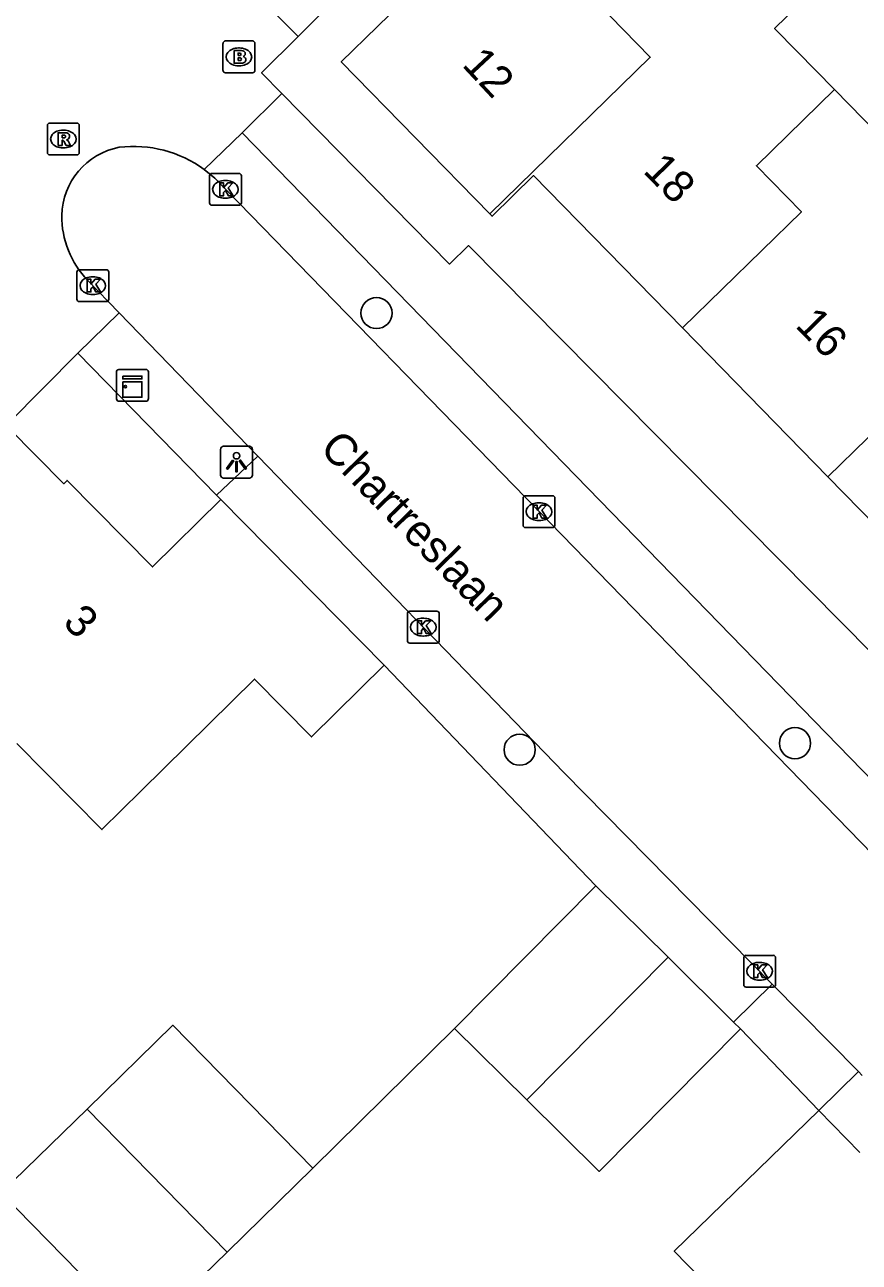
# Model space of a CAD drawing. Extents: x 158474 to 159560, y 388525 to 389605.
# Drawn here: x 159262.3 to 159288.5, y 389116.97 to 389155.85 of the extents above; entities that cross this region are included whole.
import ezdxf

# ---------------------------------------------------------------- set-up
doc = ezdxf.new("R2010")
doc.units = 0
for name, color, linetype in [('IMGEO_Boom', 7, 'Continuous'), ('IMGEO_Brandkraan', 7, 'Continuous'), ('IMGEO_Kast', 7, 'Continuous'), ('IMGEO_Kolk', 7, 'Continuous'), ('IMGEO_Lichtpunt', 7, 'Continuous'), ('IMGEO_Muur', 7, 'Continuous'), ('IMGEO_Openbare_ruimte_label', 7, 'Continuous'), ('IMGEO_Pand', 7, 'Continuous'), ('IMGEO_Pand_nummerreeks', 7, 'Continuous'), ('IMGEO_Parkeervlak_open', 7, 'Continuous'), ('IMGEO_Rijbaan_lokaal_open', 7, 'Continuous'), ('IMGEO_Rioolput', 7, 'Continuous'), ('IMGEO_Voetpad_open', 7, 'Continuous')]:
    doc.layers.add(name, color=color, linetype=linetype)

msp = doc.modelspace()

# ---------------------------------------------------------------- linework, layer by layer
at = {"layer": 'IMGEO_Boom'}
for centre in [(159273.342, 389146.79), (159286.483, 389133.276), (159277.838, 389133.072)]:
    msp.add_circle(centre, 0.489, dxfattribs=at)
at = {"layer": 'IMGEO_Brandkraan'}
for p, q in [((159268.522, 389154.413), (159268.522, 389155.265)), ((159268.597, 389155.339), (159269.449, 389155.339)), ((159269.01, 389155.119), (159269.035, 389155.119)), ((159269.523, 389155.265), (159269.523, 389154.413)), ((159269.449, 389154.339), (159268.597, 389154.339)), ((159269.033, 389154.559), (159269.008, 389154.559))]:
    msp.add_line(p, q, dxfattribs=at)
for points in [[(159268.522, 389154.413), (159268.522, 389155.265)], [(159268.597, 389155.339), (159269.449, 389155.339)], [(159268.87, 389155.039), (159268.87, 389154.639), (159269.083, 389154.639)], [(159269.101, 389155.039), (159268.87, 389155.039)], [(159269.523, 389155.265), (159269.523, 389154.413)], [(159269.049, 389154.958), (159268.995, 389154.958), (159268.995, 389154.882)], [(159268.995, 389154.882), (159269.048, 389154.882)], [(159269.057, 389154.806), (159268.995, 389154.806), (159268.995, 389154.725)], [(159268.995, 389154.725), (159269.057, 389154.725)], [(159269.449, 389154.339), (159268.597, 389154.339)]]:
    msp.add_lwpolyline(points, dxfattribs=at)
for centre, radius, start, end in [((159268.599, 389155.263), 0.0765, 91.552, 178.448), ((159268.599, 389155.263), 0.0765, 91.552, 178.448), ((159269.105, 389154.894), 0.145, 59.4692, 91.5367), ((159269.13, 389154.941), 0.0922, 285.5137, 58.1501), ((159269.447, 389155.263), 0.0765, 1.552, 88.448), ((159269.447, 389155.263), 0.0765, 1.552, 88.448), ((159269.05, 389154.92), 0.0379, 267.8285, 90.9355), ((159269.058, 389154.765), 0.0404, 269.8759, 90.5077), ((159269.089, 389154.89), 0.251, 268.6676, 293.5347), ((159269.135, 389154.749), 0.105, 301.3115, 78.989), ((159268.599, 389154.415), 0.0765, 181.552, 268.448), ((159268.599, 389154.415), 0.0765, 181.552, 268.448), ((159269.447, 389154.415), 0.0765, 271.552, 358.448), ((159269.447, 389154.415), 0.0765, 271.552, 358.448)]:
    msp.add_arc(centre, radius, start, end, dxfattribs=at)
for centre, major_axis, ratio, start_param, end_param in [((159269.009, 389154.839), (-0.387, 0.002), 0.722429, 4.712389, 7.853982), ((159269.034, 389154.839), (-0.39, 0.002), 0.717154, 1.570796, 4.712389)]:
    msp.add_ellipse(centre, major_axis=major_axis, ratio=ratio, start_param=start_param, end_param=end_param, dxfattribs=at)
at = {"layer": 'IMGEO_Kast'}
for p, q in [((159265.179, 389144.093), (159265.179, 389144.934)), ((159265.179, 389144.934), (159265.179, 389144.093)), ((159265.254, 389145.018), (159266.095, 389145.018)), ((159266.095, 389145.018), (159265.254, 389145.018)), ((159266.179, 389144.943), (159266.179, 389144.102)), ((159266.179, 389144.102), (159266.179, 389144.943)), ((159266.104, 389144.018), (159265.263, 389144.018)), ((159265.263, 389144.018), (159266.104, 389144.018))]:
    msp.add_line(p, q, dxfattribs=at)
for points in [[(159265.374, 389144.808), (159265.974, 389144.808), (159265.974, 389144.723), (159265.374, 389144.723), (159265.374, 389144.808)], [(159265.374, 389144.633), (159265.974, 389144.633), (159265.974, 389144.144), (159265.374, 389144.144), (159265.374, 389144.633)]]:
    msp.add_lwpolyline(points, dxfattribs=at)
msp.add_circle((159265.458, 389144.482), 0.0377, dxfattribs=at)
for centre, start, end in [((159265.257, 389144.94), 92.4484, 184.2845), ((159265.257, 389144.94), 92.4484, 184.2845), ((159266.101, 389144.94), 2.4484, 94.2845), ((159266.101, 389144.94), 2.4484, 94.2845), ((159265.257, 389144.096), 182.4484, 274.2845), ((159265.257, 389144.096), 182.4484, 274.2845), ((159266.101, 389144.096), 272.4484, 4.2845), ((159266.101, 389144.096), 272.4484, 4.2845)]:
    msp.add_arc(centre, 0.0779, start, end, dxfattribs=at)
at = {"layer": 'IMGEO_Kolk'}
for p, q in [((159268.172, 389151.177), (159269.024, 389151.177)), ((159268.097, 389150.251), (159268.097, 389151.103)), ((159268.585, 389150.957), (159268.61, 389150.957)), ((159269.098, 389151.103), (159269.098, 389150.251)), ((159268.608, 389150.397), (159268.583, 389150.397)), ((159269.024, 389150.177), (159268.172, 389150.177)), ((159263.933, 389147.227), (159263.933, 389148.079)), ((159264.008, 389148.153), (159264.86, 389148.153)), ((159264.934, 389148.079), (159264.934, 389147.227)), ((159264.421, 389147.933), (159264.446, 389147.933)), ((159264.444, 389147.373), (159264.419, 389147.373)), ((159264.86, 389147.153), (159264.008, 389147.153)), ((159278.019, 389141.051), (159278.871, 389141.051)), ((159277.944, 389140.125), (159277.944, 389140.977)), ((159278.432, 389140.831), (159278.457, 389140.831)), ((159278.945, 389140.977), (159278.945, 389140.125)), ((159278.455, 389140.271), (159278.43, 389140.271)), ((159278.871, 389140.051), (159278.019, 389140.051)), ((159274.312, 389136.496), (159274.312, 389137.348)), ((159274.387, 389137.422), (159275.239, 389137.422)), ((159274.8, 389137.202), (159274.825, 389137.202)), ((159275.313, 389137.348), (159275.313, 389136.496)), ((159275.239, 389136.422), (159274.387, 389136.422)), ((159274.823, 389136.642), (159274.798, 389136.642)), ((159284.872, 389125.685), (159284.872, 389126.537)), ((159284.947, 389126.611), (159285.799, 389126.611)), ((159285.36, 389126.391), (159285.385, 389126.391)), ((159285.873, 389126.537), (159285.873, 389125.685)), ((159285.799, 389125.611), (159284.947, 389125.611)), ((159285.383, 389125.831), (159285.358, 389125.831))]:
    msp.add_line(p, q, dxfattribs=at)
for points in [[(159268.172, 389151.177), (159269.024, 389151.177)], [(159268.097, 389150.251), (159268.097, 389151.103)], [(159268.418, 389150.877), (159268.541, 389150.877), (159268.541, 389150.726), (159268.671, 389150.877), (159268.835, 389150.877), (159268.689, 389150.726), (159268.842, 389150.477), (159268.69, 389150.477), (159268.605, 389150.641), (159268.541, 389150.574), (159268.541, 389150.477), (159268.418, 389150.477), (159268.418, 389150.877)], [(159269.098, 389151.103), (159269.098, 389150.251)], [(159269.024, 389150.177), (159268.172, 389150.177)], [(159263.933, 389147.227), (159263.933, 389148.079)], [(159264.008, 389148.153), (159264.86, 389148.153)], [(159264.934, 389148.079), (159264.934, 389147.227)], [(159264.254, 389147.853), (159264.377, 389147.853), (159264.377, 389147.702), (159264.507, 389147.853), (159264.671, 389147.853), (159264.525, 389147.702), (159264.678, 389147.453), (159264.526, 389147.453), (159264.441, 389147.617), (159264.377, 389147.55), (159264.377, 389147.453), (159264.254, 389147.453), (159264.254, 389147.853)], [(159264.86, 389147.153), (159264.008, 389147.153)], [(159278.019, 389141.051), (159278.871, 389141.051)], [(159277.944, 389140.125), (159277.944, 389140.977)], [(159278.265, 389140.751), (159278.388, 389140.751), (159278.388, 389140.6), (159278.518, 389140.751), (159278.682, 389140.751), (159278.536, 389140.6), (159278.689, 389140.351), (159278.537, 389140.351), (159278.452, 389140.515), (159278.388, 389140.448), (159278.388, 389140.351), (159278.265, 389140.351), (159278.265, 389140.751)], [(159278.945, 389140.977), (159278.945, 389140.125)], [(159278.871, 389140.051), (159278.019, 389140.051)], [(159274.312, 389136.496), (159274.312, 389137.348)], [(159274.387, 389137.422), (159275.239, 389137.422)], [(159275.313, 389137.348), (159275.313, 389136.496)], [(159274.633, 389137.122), (159274.756, 389137.122), (159274.756, 389136.971), (159274.886, 389137.122), (159275.05, 389137.122), (159274.904, 389136.971), (159275.057, 389136.722), (159274.905, 389136.722), (159274.82, 389136.886), (159274.756, 389136.819), (159274.756, 389136.722), (159274.633, 389136.722), (159274.633, 389137.122)], [(159275.239, 389136.422), (159274.387, 389136.422)], [(159284.872, 389125.685), (159284.872, 389126.537)], [(159284.947, 389126.611), (159285.799, 389126.611)], [(159285.193, 389126.311), (159285.316, 389126.311), (159285.316, 389126.16), (159285.446, 389126.311), (159285.61, 389126.311), (159285.464, 389126.16), (159285.617, 389125.911), (159285.465, 389125.911), (159285.38, 389126.075), (159285.316, 389126.008), (159285.316, 389125.911), (159285.193, 389125.911), (159285.193, 389126.311)], [(159285.873, 389126.537), (159285.873, 389125.685)], [(159285.799, 389125.611), (159284.947, 389125.611)]]:
    msp.add_lwpolyline(points, dxfattribs=at)
for centre, start, end in [((159268.174, 389151.101), 91.552, 178.448), ((159268.174, 389151.101), 91.552, 178.448), ((159269.022, 389151.101), 1.552, 88.448), ((159269.022, 389151.101), 1.552, 88.448), ((159268.174, 389150.253), 181.552, 268.448), ((159268.174, 389150.253), 181.552, 268.448), ((159269.022, 389150.253), 271.552, 358.448), ((159269.022, 389150.253), 271.552, 358.448), ((159264.01, 389148.077), 91.552, 178.448), ((159264.01, 389148.077), 91.552, 178.448), ((159264.858, 389148.077), 1.552, 88.448), ((159264.858, 389148.077), 1.552, 88.448), ((159264.01, 389147.229), 181.552, 268.448), ((159264.01, 389147.229), 181.552, 268.448), ((159264.858, 389147.229), 271.552, 358.448), ((159264.858, 389147.229), 271.552, 358.448), ((159278.021, 389140.975), 91.552, 178.448), ((159278.021, 389140.975), 91.552, 178.448), ((159278.869, 389140.975), 1.552, 88.448), ((159278.869, 389140.975), 1.552, 88.448), ((159278.021, 389140.127), 181.552, 268.448), ((159278.021, 389140.127), 181.552, 268.448), ((159278.869, 389140.127), 271.552, 358.448), ((159278.869, 389140.127), 271.552, 358.448), ((159274.389, 389137.346), 91.552, 178.448), ((159274.389, 389137.346), 91.552, 178.448), ((159275.237, 389137.346), 1.552, 88.448), ((159275.237, 389137.346), 1.552, 88.448), ((159274.389, 389136.498), 181.552, 268.448), ((159274.389, 389136.498), 181.552, 268.448), ((159275.237, 389136.498), 271.552, 358.448), ((159275.237, 389136.498), 271.552, 358.448), ((159284.949, 389126.535), 91.552, 178.448), ((159284.949, 389126.535), 91.552, 178.448), ((159285.797, 389126.535), 1.552, 88.448), ((159285.797, 389126.535), 1.552, 88.448), ((159284.949, 389125.687), 181.552, 268.448), ((159284.949, 389125.687), 181.552, 268.448), ((159285.797, 389125.687), 271.552, 358.448), ((159285.797, 389125.687), 271.552, 358.448)]:
    msp.add_arc(centre, 0.0765, start, end, dxfattribs=at)
for centre, major_axis, ratio, start_param, end_param in [((159268.584, 389150.677), (-0.387, 0.002), 0.722429, 4.712389, 7.853982), ((159268.609, 389150.677), (-0.39, 0.002), 0.717154, 1.570796, 4.712389), ((159264.42, 389147.653), (-0.387, 0.002), 0.722429, 4.712389, 7.853982), ((159264.445, 389147.653), (-0.39, 0.002), 0.717154, 1.570796, 4.712389), ((159278.431, 389140.551), (-0.387, 0.002), 0.722429, 4.712389, 7.853982), ((159278.456, 389140.551), (-0.39, 0.002), 0.717154, 1.570796, 4.712389), ((159274.799, 389136.922), (-0.387, 0.002), 0.722429, 4.712389, 7.853982), ((159274.824, 389136.922), (-0.39, 0.002), 0.717154, 1.570796, 4.712389), ((159285.359, 389126.111), (-0.387, 0.002), 0.722429, 4.712389, 7.853982), ((159285.384, 389126.111), (-0.39, 0.002), 0.717154, 1.570796, 4.712389)]:
    msp.add_ellipse(centre, major_axis=major_axis, ratio=ratio, start_param=start_param, end_param=end_param, dxfattribs=at)
at = {"layer": 'IMGEO_Lichtpunt'}
for p, q in [((159269.351, 389142.604), (159268.543, 389142.604)), ((159269.351, 389142.604), (159268.543, 389142.604)), ((159268.449, 389142.509), (159268.449, 389141.702)), ((159268.449, 389142.509), (159268.449, 389141.702)), ((159269.445, 389141.702), (159269.445, 389142.509)), ((159269.445, 389141.702), (159269.445, 389142.509)), ((159268.543, 389141.608), (159269.351, 389141.608)), ((159268.543, 389141.608), (159269.351, 389141.608))]:
    msp.add_line(p, q, dxfattribs=at)
for points in [[(159268.823, 389142.173), (159268.862, 389142.145), (159268.674, 389141.883), (159268.636, 389141.91), (159268.823, 389142.173)], [(159268.925, 389142.125), (159268.972, 389142.125), (159268.972, 389141.803), (159268.925, 389141.803), (159268.925, 389142.125)], [(159269.035, 389142.145), (159269.073, 389142.172), (159269.26, 389141.91), (159269.221, 389141.882), (159269.035, 389142.145)]]:
    msp.add_lwpolyline(points, dxfattribs=at)
msp.add_circle((159268.948, 389142.307), 0.0994, dxfattribs=at)
for centre, start, end in [((159268.543, 389142.509), 90, 180), ((159268.543, 389142.509), 90, 180), ((159269.351, 389142.509), 0, 90), ((159269.351, 389142.509), 0, 90), ((159268.543, 389141.702), 180, 270), ((159268.543, 389141.702), 180, 270), ((159269.351, 389141.702), 270, 0), ((159269.351, 389141.702), 270, 360)]:
    msp.add_arc(centre, 0.0946, start, end, dxfattribs=at)
at = {"layer": 'IMGEO_Muur'}
msp.add_lwpolyline([(159273.586, 389135.729), (159280.23, 389128.797)], dxfattribs=at)
at = {"layer": 'IMGEO_Pand'}
for points in [[(159276.899, 389149.906), (159281.938, 389154.829), (159280.677, 389156.121), (159281.905, 389157.324), (159285.776, 389161.078)], [(159285.776, 389161.078), (159288.48, 389158.309), (159285.843, 389155.734), (159286.549, 389155.011), (159287.72, 389153.812)], [(159276.899, 389149.906), (159272.233, 389154.682), (159275.652, 389158.022), (159274.558, 389159.143)], [(159287.72, 389153.812), (159285.269, 389151.42), (159286.685, 389149.972), (159282.949, 389146.326)], [(159287.72, 389153.812), (159292.282, 389149.142)], [(159282.949, 389146.326), (159278.276, 389151.11), (159276.97, 389149.834), (159276.899, 389149.906)], [(159292.282, 389149.142), (159289.832, 389146.751), (159291.255, 389145.294), (159287.519, 389141.648)], [(159287.519, 389141.648), (159282.949, 389146.326)], [(159257.619, 389140.828), (159260.923, 389144.059), (159263.521, 389141.426), (159263.628, 389141.531), (159266.309, 389138.814), (159268.453, 389140.93)], [(159292.088, 389136.97), (159287.519, 389141.648)], [(159273.586, 389135.729), (159268.453, 389140.93)], [(159273.586, 389135.729), (159271.299, 389133.472), (159269.507, 389135.289), (159265.949, 389131.777), (159264.719, 389130.564), (159262.049, 389133.27)], [(159275.792, 389124.315), (159280.23, 389128.797)], [(159282.5, 389126.55), (159280.23, 389128.797)], [(159282.5, 389126.55), (159278.062, 389122.068)], [(159284.556, 389124.514), (159282.5, 389126.55)], [(159264.253, 389121.779), (159266.947, 389124.414), (159271.341, 389119.919)], [(159278.062, 389122.068), (159275.792, 389124.315)], [(159284.769, 389124.303), (159280.331, 389119.821), (159278.062, 389122.068)], [(159284.769, 389124.303), (159284.556, 389124.514)], [(159265.954, 389114.652), (159261.56, 389119.146), (159264.253, 389121.779)], [(159264.253, 389121.779), (159268.649, 389117.287)], [(159287.201, 389112.688), (159282.691, 389117.317), (159287.229, 389121.738)], [(159287.229, 389121.738), (159288.52, 389120.413)], [(159271.341, 389119.919), (159268.649, 389117.287)], [(159268.649, 389117.287), (159265.954, 389114.652)]]:
    msp.add_lwpolyline(points, dxfattribs=at)
at = {"layer": 'IMGEO_Parkeervlak_open'}
for points in [[(159268.453, 389140.93), (159268.315, 389141.071)], [(159280.23, 389128.797), (159273.586, 389135.729)]]:
    msp.add_lwpolyline(points, dxfattribs=at)
at = {"layer": 'IMGEO_Rijbaan_lokaal_open'}
for points in [[(159290.054, 389128.615), (159268.262, 389151.025), (159267.931, 389151.3)], [(159264.271, 389147.821), (159265.265, 389146.793)], [(159265.265, 389146.793), (159269.614, 389142.295)], [(159269.614, 389142.295), (159279.239, 389132.342), (159285.771, 389125.704)], [(159285.771, 389125.704), (159288.474, 389122.958)], [(159275.792, 389124.315), (159271.341, 389119.919)], [(159287.229, 389121.738), (159284.769, 389124.303)], [(159288.474, 389122.958), (159288.59, 389122.84)]]:
    msp.add_lwpolyline(points, dxfattribs=at)
for centre, radius, start, end in [((159265.687, 389149.811), 2.229, 100.8986, 178.72), ((159265.717, 389148.294), 3.733, 53.6253, 96.9405), ((159266.381, 389149.842), 2.922, 179.6331, 223.7759)]:
    msp.add_arc(centre, radius, start, end, dxfattribs=at)
at = {"layer": 'IMGEO_Rioolput'}
for p, q in [((159263.009, 389151.832), (159263.009, 389152.684)), ((159263.084, 389152.758), (159263.936, 389152.758)), ((159264.01, 389152.684), (159264.01, 389151.832)), ((159263.497, 389152.538), (159263.522, 389152.538)), ((159263.52, 389151.978), (159263.495, 389151.978)), ((159263.936, 389151.758), (159263.084, 389151.758))]:
    msp.add_line(p, q, dxfattribs=at)
for points in [[(159263.009, 389151.832), (159263.009, 389152.684)], [(159263.084, 389152.758), (159263.936, 389152.758)], [(159264.01, 389152.684), (159264.01, 389151.832)], [(159263.598, 389152.456), (159263.346, 389152.458), (159263.346, 389152.058)], [(159263.524, 389152.377), (159263.47, 389152.377), (159263.47, 389152.296)], [(159263.47, 389152.296), (159263.522, 389152.296)], [(159263.346, 389152.058), (159263.47, 389152.058), (159263.47, 389152.22), (159263.481, 389152.22)], [(159263.528, 389152.191), (159263.599, 389152.058), (159263.739, 389152.058), (159263.674, 389152.184)], [(159263.936, 389151.758), (159263.084, 389151.758)]]:
    msp.add_lwpolyline(points, dxfattribs=at)
for centre, radius, start, end in [((159263.086, 389152.682), 0.0765, 91.552, 178.448), ((159263.086, 389152.682), 0.0765, 91.552, 178.448), ((159263.934, 389152.682), 0.0765, 1.552, 88.448), ((159263.934, 389152.682), 0.0765, 1.552, 88.448), ((159263.506, 389152.485), 0.19, 274.7715, 282.9687), ((159263.53, 389152.281), 0.0964, 77.0061, 93.1865), ((159263.544, 389152.338), 0.0378, 276.6634, 79.6772), ((159263.597, 389152.346), 0.109, 350.3612, 89.416), ((159263.595, 389152.346), 0.112, 277.5842, 350.9817), ((159263.48, 389152.167), 0.0533, 26.0293, 88.6989), ((159263.579, 389152.131), 0.108, 29.5134, 73.7905), ((159263.086, 389151.834), 0.0765, 181.552, 268.448), ((159263.086, 389151.834), 0.0765, 181.552, 268.448), ((159263.934, 389151.834), 0.0765, 271.552, 358.448), ((159263.934, 389151.834), 0.0765, 271.552, 358.448)]:
    msp.add_arc(centre, radius, start, end, dxfattribs=at)
for centre, major_axis, ratio, start_param, end_param in [((159263.496, 389152.258), (-0.387, 0.002), 0.722429, 4.712389, 7.853982), ((159263.521, 389152.258), (-0.39, 0.002), 0.717154, 1.570796, 4.712389)]:
    msp.add_ellipse(centre, major_axis=major_axis, ratio=ratio, start_param=start_param, end_param=end_param, dxfattribs=at)
at = {"layer": 'IMGEO_Voetpad_open'}
for points in [[(159270.878, 389155.475), (159274.558, 389159.143)], [(159269.238, 389157.121), (159270.878, 389155.475)], [(159270.878, 389155.475), (159269.734, 389154.335), (159270.372, 389153.686)], [(159270.372, 389153.686), (159269.12, 389152.455)], [(159300.076, 389128.793), (159298.704, 389127.352), (159295.317, 389130.763), (159294.758, 389130.181), (159276.226, 389148.913), (159275.638, 389148.331), (159270.372, 389153.686)], [(159267.931, 389151.3), (159269.12, 389152.455)], [(159269.12, 389152.455), (159291.21, 389129.739), (159290.054, 389128.615)], [(159265.265, 389146.793), (159263.961, 389145.532)], [(159263.961, 389145.532), (159261.788, 389143.327), (159259.733, 389145.452), (159256.244, 389142.093), (159255.422, 389142.951), (159235.109, 389123.017)], [(159263.961, 389145.532), (159268.315, 389141.071)], [(159268.315, 389141.071), (159269.614, 389142.295)], [(159285.771, 389125.704), (159284.556, 389124.514)], [(159288.474, 389122.958), (159287.229, 389121.738)]]:
    msp.add_lwpolyline(points, dxfattribs=at)

# ---------------------------------------------------------------- texts
at = {"layer": 'IMGEO_Openbare_ruimte_label'}
msp.add_text('Chartreslaan', height=1, rotation=314.3517, dxfattribs=at).set_placement((159271.523, 389142.501))
at = {"layer": 'IMGEO_Pand_nummerreeks'}
for s, rotation, p in [('12', 313.0175, (159275.997, 389154.572)), ('18', 314.3286, (159281.683, 389151.228)), ('16', 314.3286, (159286.458, 389146.377)), ('3', 314.6179, (159263.457, 389137.034))]:
    msp.add_text(s, height=1, rotation=rotation, dxfattribs=at).set_placement(p)

doc.saveas('drawing.dxf')
